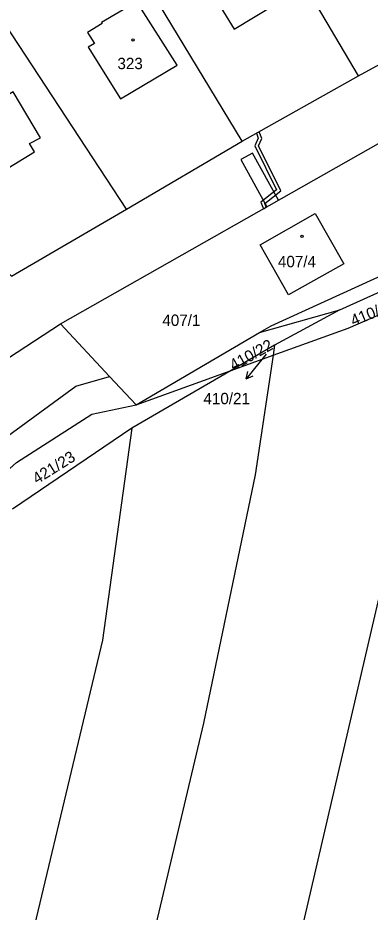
# Model space of a CAD drawing. Extents: x -757266 to -753360, y -1162585 to -1157740.
# Drawn here: x -754483.4 to -754430.7, y -1161041.7 to -1160907.8 of the extents above; entities that cross this region are included whole.
import ezdxf

# ---------------------------------------------------------------- set-up
doc = ezdxf.new("R2010")
doc.units = 0
for name, color, linetype in [('Hranice parcel', 7, 'Continuous'), ('Parcelní čísla', 7, 'Continuous'), ('Pop  PČ popisy', 7, 'Continuous'), ('Věcná břemena k části', 7, 'Continuous'), ('Značky budov', 7, 'Continuous')]:
    doc.layers.add(name, color=color, linetype=linetype)

msp = doc.modelspace()

# ---------------------------------------------------------------- linework, layer by layer
at = {"layer": 'Hranice parcel'}
for p, q in [((-754432.45, -1160916.49), (-754457.65, -1160873.53)), ((-754432.45, -1160916.49), (-754415.04, -1160906.92)), ((-754449.83, -1160926.3), (-754432.45, -1160916.49)), ((-754477, -1160953.6), (-754426.4, -1160924.9)), ((-754467.11, -1160936.45), (-754449.83, -1160926.3)), ((-754435.24, -1160951.53), (-754421.63, -1160945.35)), ((-754447.22, -1160954.91), (-754435.24, -1160951.53)), ((-754435.24, -1160951.53), (-754444.98, -1160956.82)), ((-754477, -1160953.6), (-754469.66, -1160961.49)), ((-754465.7, -1160965.75), (-754447.22, -1160954.91)), ((-754444.98, -1160956.82), (-754451.47, -1160960.59)), ((-754444.98, -1160956.82), (-754445.2, -1160958.32)), ((-754451.47, -1160960.59), (-754445.2, -1160958.32)), ((-754469.66, -1160961.49), (-754465.7, -1160965.75)), ((-754451.47, -1160960.59), (-754466.32, -1160969.22)), ((-754465.7, -1160965.75), (-754451.47, -1160960.59)), ((-754466.32, -1160969.22), (-754484.16, -1160981.35))]:
    msp.add_line(p, q, dxfattribs=at)
for points in [[(-754449.83, -1160926.3), (-754476.71, -1160881.85), (-754481.08, -1160874.58)], [(-754467.11, -1160936.45), (-754493.27, -1160896.55), (-754495.74, -1160892.74)], [(-754448.13, -1160893.65), (-754452.65, -1160896.37), (-754452.5, -1160896.63), (-754454.29, -1160897.72), (-754453.37, -1160899.29), (-754456.22, -1160901.04), (-754451, -1160909.51), (-754441.85, -1160903.93), (-754448.13, -1160893.65)], [(-754468.01, -1160919.96), (-754459.55, -1160914.91), (-754465.58, -1160905.4), (-754470.86, -1160908.53), (-754470.75, -1160908.69), (-754472.96, -1160910.03), (-754471.92, -1160911.65), (-754472.84, -1160912.23), (-754468.01, -1160919.96)], [(-754484.06, -1160918.91), (-754492.82, -1160924.25), (-754488, -1160932.23), (-754480.87, -1160927.89), (-754481.65, -1160926.61), (-754480, -1160925.78), (-754484.06, -1160918.91)], [(-754484.62, -1160946.18), (-754484.34, -1160946.47), (-754467.11, -1160936.45)], [(-754442.89, -1160949.28), (-754447.15, -1160941.78), (-754438.89, -1160937.11), (-754434.65, -1160944.62), (-754442.89, -1160949.28)], [(-754447.22, -1160954.91), (-754445.5, -1160953.9), (-754422.1, -1160943.25), (-754416.4, -1160941.65)], [(-754422.19, -1160949.13), (-754428.03, -1160988.77), (-754455.59, -1161107.42), (-754479.63, -1161201.91), (-754495.77, -1161261.7), (-754518.91, -1161363.15), (-754535.46, -1161424.7), (-754542.34, -1161448.06)], [(-754445.2, -1160958.32), (-754434, -1160954.26), (-754422.19, -1160949.13)], [(-754573.45, -1161022.29), (-754545.09, -1161002.56), (-754508.14, -1160974), (-754477, -1160953.6)], [(-754445.2, -1160958.32), (-754447.89, -1160976.22), (-754455.59, -1161013.39), (-754480.57, -1161118.96), (-754490.22, -1161157.22), (-754506.77, -1161225.11), (-754533.95, -1161335.36), (-754553.22, -1161405.27), (-754558.38, -1161419.85)], [(-754487.93, -1160972.8), (-754486.24, -1160971.39), (-754474.71, -1160962.97), (-754469.66, -1160961.49)], [(-754505.44, -1160994.03), (-754483.57, -1160974.36), (-754472.33, -1160967.16), (-754465.7, -1160965.75)], [(-754466.32, -1160969.22), (-754470.69, -1161000.96), (-754485.32, -1161062.24), (-754508.67, -1161155.44), (-754534.19, -1161259.35), (-754548.8, -1161326.41), (-754552.41, -1161338.01)]]:
    msp.add_lwpolyline(points, dxfattribs=at)
at = {"layer": 'Pop  PČ popisy'}
for p, q in [((-754446.22, -1160958.15), (-754447.33, -1160959.51)), ((-754447.33, -1160959.51), (-754449.219, -1160961.842)), ((-754449.219, -1160961.842), (-754448.977, -1160960.749)), ((-754449.219, -1160961.842), (-754448.199, -1160961.379))]:
    msp.add_line(p, q, dxfattribs=at)
at = {"layer": 'Věcná břemena k části'}
for points in [[(-754447.27, -1160924.86), (-754447.71, -1160925.1), (-754447.43, -1160925.85), (-754447.93, -1160927), (-754444.67, -1160933.56), (-754447.02, -1160935.43), (-754446.66, -1160936.39), (-754446.22, -1160936.14), (-754446.42, -1160935.59), (-754444.05, -1160933.7), (-754447.37, -1160926.98), (-754446.89, -1160925.87)], [(-754450.05, -1160929.04), (-754446.13, -1160936.09), (-754444.39, -1160935.1), (-754448.3, -1160928.07)]]:
    msp.add_lwpolyline(points, close=True, dxfattribs=at)
at = {"layer": 'Značky budov'}
for centre in [(-754466.1368, -1160911.1192), (-754440.8768, -1160940.5392)]:
    msp.add_circle(centre, 0.175, dxfattribs=at)

# ---------------------------------------------------------------- texts
at = {"layer": 'Parcelní čísla'}
for s, p in [('323', (-754468.48, -1160915.5)), ('407/4', (-754444.478, -1160945.15)), ('407/1', (-754461.76, -1160953.93)), ('410/21', (-754455.615, -1160965.648))]:
    msp.add_text(s, height=1.7, dxfattribs=at).set_placement(p)
for s, rotation, p in [('410/20', 21.999997, (-754433.201, -1160953.998)), ('410/22', 29, (-754451.117, -1160960.683)), ('421/23', 32, (-754480.499, -1160977.67))]:
    msp.add_text(s, height=1.7, rotation=rotation, dxfattribs=at).set_placement(p)

doc.saveas('drawing.dxf')
